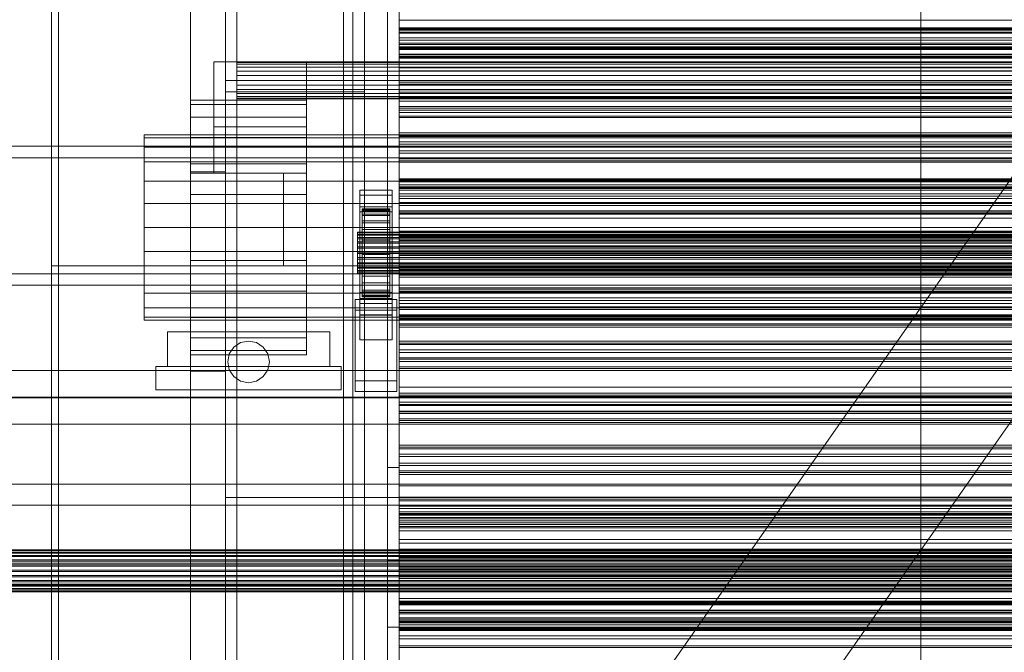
# Model space of a CAD drawing. Header units: millimetres. Extents: x -1970 to 61924, y -58230 to 6847.
# Tile 268 of 656: x -1414 to -989, y -33417 to -33144. Entities that reach past the tile are written whole.
import ezdxf

# ---------------------------------------------------------------- set-up
doc = ezdxf.new("R2010")
doc.units = ezdxf.units.MM
for name, color, linetype, lineweight in [('COTAS_O', 1, 'Continuous', 0), ('frontal_C03', 7, 'Continuous', 0), ('frontal_secador', 7, 'Continuous', 0), ('frontal_tolva', 7, 'Continuous', 0)]:
    doc.layers.add(name, color=color, linetype=linetype, lineweight=lineweight)
doc.dimstyles.new('R19_100', dxfattribs={"dimtxt": 250, "dimasz": 150, "dimexe": 150, "dimexo": 80, "dimgap": 100, "dimtad": 1, "dimtih": 1, "dimtoh": 1, "dimdsep": 46, "dimcen": 0.09, "dimadec": 0, "dimazin": 0, "dimtfac": 1, "dimtdec": 4, "dimtofl": 0, "dimtmove": 0, "dimatfit": 3, "dimfxl": 1, "dimtolj": 1, "dimtzin": 0, "dimarcsym": 0})

# ---------------------------------------------------------------- blocks, each defined once
blk = doc.blocks.new('DIM_R26_45')
at = {"layer": 'COTAS_O'}
for p, q in [((-1725, -31700), (-1025, -31700)), ((-1025, -31700), (-1070, -31850)), ((-1025, -34400), (-1025, -31700)), ((-1025, -31700), (-980, -31850)), ((-1025, -34400), (-1070, -34250)), ((-1025, -34400), (-980, -34250)), ((-1725, -34400), (-1025, -34400))]:
    blk.add_line(p, q, dxfattribs=at)
blk.add_text('2700 O', height=250, rotation=90, dxfattribs=at).set_placement((-1125, -33050))
blk = doc.blocks.new('DIM_R26_46')
at = {"layer": 'COTAS_O'}
for p, q in [((-1725, -33700), (-1575, -33655)), ((1725, -33700), (1575, -33655)), ((-1725, -34400), (-1725, -33700)), ((-1725, -33700), (1725, -33700)), ((-1725, -33700), (-1575, -33745)), ((1725, -33700), (1575, -33745)), ((1725, -34400), (1725, -33700))]:
    blk.add_line(p, q, dxfattribs=at)
blk.add_text('3450 O', height=250, dxfattribs=at).set_placement((0, -33600))
blk = doc.blocks.new('DIM_R26_52')
at = {"layer": 'COTAS_O'}
for p, q in [((-1400, -33000), (-700, -33000)), ((-700, -33000), (-745, -33150)), ((-700, -36000), (-700, -33000)), ((-700, -33000), (-655, -33150)), ((-700, -36000), (-745, -35850)), ((-700, -36000), (-655, -35850)), ((-1400, -36000), (-700, -36000))]:
    blk.add_line(p, q, dxfattribs=at)
blk.add_text('3000 O', height=250, rotation=90, dxfattribs=at).set_placement((-800, -34500))

msp = doc.modelspace()

# ---------------------------------------------------------------- linework, layer by layer
at = {"layer": 'frontal_C03'}
for p, q in [((-1274, -34875.113), (-1274, -32314.944)), ((-1270, -32314.944), (-1270, -34875.113)), ((-1270, -34879.011), (-1270, -32318.841)), ((-1274, -32441.623), (-1274, -35001.792)), ((-1270, -35001.792), (-1270, -32441.623)), ((-1250, -33149.288), (-1250, -33147.754)), ((-1250, -33147.754), (-1250, -33148.635)), ((1250, -33147.754), (-1250, -33147.754)), ((-1250, -33148.635), (-1250, -33151.596)), ((1250, -33148.635), (-1250, -33148.635)), ((-1250, -33152.653), (-1250, -33149.288)), ((1250, -33149.288), (-1250, -33149.288)), ((-1250, -33151.596), (-1250, -33155.505)), ((1250, -33151.596), (-1250, -33151.596)), ((-1250, -33156.563), (-1250, -33152.653)), ((-1250, -33152.653), (1250, -33152.653)), ((-1250, -33155.505), (-1250, -33158.87)), ((1250, -33155.505), (-1250, -33155.505)), ((-1250, -33159.523), (-1250, -33156.563)), ((1250, -33156.563), (-1250, -33156.563)), ((-1250, -33158.87), (-1250, -33160.405)), ((1250, -33158.87), (-1250, -33158.87)), ((-1250, -33160.405), (-1250, -33159.523)), ((1250, -33159.523), (-1250, -33159.523)), ((1250, -33160.405), (-1250, -33160.405)), ((-1250, -33171.746), (-1250, -33170.211)), ((-1250, -33170.211), (-1250, -33171.092)), ((1250, -33170.211), (-1250, -33170.211)), ((-1250, -33171.092), (-1250, -33174.053)), ((1250, -33171.092), (-1250, -33171.092)), ((-1250, -33175.111), (-1250, -33171.746)), ((1250, -33171.746), (-1250, -33171.746)), ((-1250, -33174.053), (-1250, -33177.963)), ((1250, -33174.053), (-1250, -33174.053)), ((-1250, -33179.02), (-1250, -33175.111)), ((-1250, -33175.111), (1250, -33175.111)), ((-1250, -33177.963), (-1250, -33181.328)), ((1250, -33177.963), (-1250, -33177.963)), ((-1250, -33181.981), (-1250, -33179.02)), ((1250, -33179.02), (-1250, -33179.02)), ((-1250, -33181.328), (-1250, -33182.862)), ((1250, -33181.328), (-1250, -33181.328)), ((-1250, -33182.862), (-1250, -33181.981)), ((1250, -33181.981), (-1250, -33181.981)), ((1250, -33182.862), (-1250, -33182.862)), ((-1250, -33194.204), (-1250, -33192.669)), ((-1250, -33192.669), (-1250, -33193.55)), ((1250, -33192.669), (-1250, -33192.669)), ((-1250, -33193.55), (-1250, -33196.511)), ((1250, -33193.55), (-1250, -33193.55)), ((-1250, -33197.568), (-1250, -33194.204)), ((1250, -33194.204), (-1250, -33194.204)), ((-1250, -33196.511), (-1250, -33200.42)), ((1250, -33196.511), (-1250, -33196.511)), ((1530, -33198.434), (-1530, -33198.434)), ((-1250, -33201.478), (-1250, -33197.568)), ((-1250, -33197.568), (1250, -33197.568)), ((-1250, -33200.42), (-1250, -33203.785)), ((1250, -33200.42), (-1250, -33200.42)), ((1530, -33203.434), (-1530, -33203.434)), ((-1250, -33204.439), (-1250, -33201.478)), ((1250, -33201.478), (-1250, -33201.478)), ((-1250, -33203.785), (-1250, -33205.32)), ((1250, -33203.785), (-1250, -33203.785)), ((-1250, -33205.32), (-1250, -33204.439)), ((1250, -33204.439), (-1250, -33204.439)), ((1250, -33205.32), (-1250, -33205.32)), ((-1250, -33213.275), (-1250, -33212.477)), ((-1250, -33212.477), (-1250, -33213.859)), ((-1250, -33212.477), (1250, -33212.477)), ((-1250, -33216.197), (-1250, -33213.275)), ((-1250, -33213.275), (1250, -33213.275)), ((-1250, -33213.859), (-1250, -33217.326)), ((-1250, -33213.859), (1250, -33213.859)), ((-1267, -33219.574), (-1267, -33217.329)), ((-1267, -33217.329), (-1253, -33217.329)), ((-1267, -33264.103), (-1267, -33217.329)), ((-1253, -33217.329), (-1253, -33219.574)), ((-1253, -33217.329), (-1253, -33264.103)), ((-1250, -33216.661), (-1250, -33215.126)), ((-1250, -33215.126), (-1250, -33216.008)), ((1250, -33215.126), (-1250, -33215.126)), ((-1250, -33216.008), (-1250, -33218.969)), ((1250, -33216.008), (-1250, -33216.008)), ((-1250, -33221.046), (-1250, -33216.197)), ((-1250, -33216.197), (1250, -33216.197)), ((-1250, -33220.026), (-1250, -33216.661)), ((1250, -33216.661), (-1250, -33216.661)), ((-1250, -33217.326), (-1250, -33222.642)), ((-1250, -33217.326), (1250, -33217.326)), ((-1253, -33219.574), (-1267, -33219.574)), ((-1267, -33219.574), (-1267, -33266.348)), ((-1253, -33266.348), (-1253, -33219.574)), ((-1250, -33218.969), (-1250, -33222.878)), ((1250, -33218.969), (-1250, -33218.969)), ((-1250, -33223.935), (-1250, -33220.026)), ((-1250, -33220.026), (1250, -33220.026)), ((-1250, -33227.489), (-1250, -33221.046)), ((-1250, -33221.046), (1250, -33221.046)), ((-1250, -33222.642), (-1250, -33229.445)), ((-1250, -33222.642), (1250, -33222.642)), ((-1267, -33226.761), (-1267, -33224.515)), ((-1267, -33224.515), (-1253, -33224.515)), ((-1267, -33271.289), (-1267, -33224.515)), ((-1253, -33226.761), (-1267, -33226.761)), ((-1267, -33226.761), (-1267, -33273.535)), ((-1266, -33235.463), (-1266, -33225.469)), ((-1266, -33225.469), (-1266, -33226.29)), ((-1266, -33225.469), (-1254, -33225.469)), ((-1266, -33225.943), (-1266, -33225.469)), ((-1266, -33235.687), (-1266, -33225.943)), ((-1266, -33225.943), (-1254, -33225.943)), ((-1266, -33227.678), (-1266, -33225.943)), ((-1266, -33235.852), (-1266, -33226.29)), ((-1266, -33226.29), (-1266, -33228.348)), ((-1266, -33226.29), (-1254, -33226.29)), ((-1254, -33226.29), (-1254, -33225.469)), ((-1254, -33225.469), (-1254, -33235.463)), ((-1254, -33225.469), (-1254, -33225.943)), ((-1254, -33225.943), (-1254, -33235.687)), ((-1254, -33225.943), (-1254, -33227.678)), ((-1254, -33228.348), (-1254, -33226.29)), ((-1254, -33226.29), (-1254, -33235.852)), ((-1253, -33224.515), (-1253, -33226.761)), ((-1253, -33224.515), (-1253, -33271.289)), ((-1253, -33273.535), (-1253, -33226.761)), ((-1250, -33222.878), (-1250, -33226.243)), ((1250, -33222.878), (-1250, -33222.878)), ((-1250, -33226.896), (-1250, -33223.935)), ((1250, -33223.935), (-1250, -33223.935)), ((-1250, -33226.243), (-1250, -33227.778)), ((1250, -33226.243), (-1250, -33226.243)), ((-1250, -33227.778), (-1250, -33226.896)), ((1250, -33226.896), (-1250, -33226.896)), ((-1266, -33236.509), (-1266, -33227.678)), ((-1266, -33227.678), (-1254, -33227.678)), ((-1266, -33230.557), (-1266, -33227.678)), ((-1266, -33236.827), (-1266, -33228.348)), ((-1266, -33228.348), (-1266, -33231.505)), ((-1266, -33228.348), (-1254, -33228.348)), ((-1266, -33237.873), (-1266, -33230.557)), ((-1266, -33230.557), (-1254, -33230.557)), ((-1266, -33234.383), (-1266, -33230.557)), ((-1254, -33227.678), (-1254, -33236.509)), ((-1254, -33227.678), (-1254, -33230.557)), ((-1254, -33231.505), (-1254, -33228.348)), ((-1254, -33228.348), (-1254, -33236.827)), ((-1254, -33230.557), (-1254, -33237.873)), ((-1254, -33230.557), (-1254, -33234.383)), ((-1250, -33235.09), (-1250, -33227.489)), ((-1250, -33227.489), (1250, -33227.489)), ((1250, -33227.778), (-1250, -33227.778)), ((-1250, -33229.445), (-1250, -33237.271)), ((-1250, -33229.445), (1250, -33229.445)), ((-1266, -33238.322), (-1266, -33231.505)), ((-1266, -33231.505), (-1266, -33235.544)), ((-1266, -33231.505), (-1254, -33231.505)), ((-1266, -33239.685), (-1266, -33234.383)), ((-1266, -33234.383), (-1254, -33234.383)), ((-1266, -33238.895), (-1266, -33234.383)), ((-1254, -33235.544), (-1254, -33231.505)), ((-1254, -33231.505), (-1254, -33238.322)), ((-1254, -33234.383), (-1254, -33239.685)), ((-1254, -33234.383), (-1254, -33238.895)), ((-1250, -33243.328), (-1250, -33235.09)), ((-1250, -33235.09), (1250, -33235.09)), ((-1268, -33235.687), (-1268, -33235.463)), ((-1268, -33235.463), (-1268, -33235.852)), ((-1268, -33235.463), (1268, -33235.463)), ((-1268, -33236.509), (-1268, -33235.687)), ((-1268, -33235.687), (1268, -33235.687)), ((-1268, -33235.852), (-1268, -33236.827)), ((-1268, -33235.852), (1268, -33235.852)), ((-1268, -33237.873), (-1268, -33236.509)), ((-1268, -33236.509), (1268, -33236.509)), ((-1268, -33236.827), (-1268, -33238.322)), ((-1268, -33236.827), (1268, -33236.827)), ((-1268, -33239.685), (-1268, -33237.873)), ((-1268, -33237.873), (1268, -33237.873)), ((-1268, -33238.322), (-1268, -33240.235)), ((-1268, -33238.322), (1268, -33238.322)), ((-1266, -33235.852), (-1266, -33235.463)), ((-1254, -33235.463), (-1266, -33235.463)), ((-1266, -33235.463), (-1266, -33235.687)), ((-1266, -33240.235), (-1266, -33235.544)), ((-1266, -33235.544), (-1266, -33240.19)), ((-1266, -33235.544), (-1254, -33235.544)), ((-1254, -33235.687), (-1266, -33235.687)), ((-1266, -33235.687), (-1266, -33236.509)), ((-1266, -33236.827), (-1266, -33235.852)), ((-1254, -33235.852), (-1266, -33235.852)), ((-1254, -33236.509), (-1266, -33236.509)), ((-1266, -33236.509), (-1266, -33237.873)), ((-1266, -33238.322), (-1266, -33236.827)), ((-1254, -33236.827), (-1266, -33236.827)), ((-1254, -33237.873), (-1266, -33237.873)), ((-1266, -33237.873), (-1266, -33239.685)), ((-1266, -33240.235), (-1266, -33238.322)), ((-1254, -33238.322), (-1266, -33238.322)), ((-1266, -33241.823), (-1266, -33238.895)), ((-1266, -33238.895), (-1254, -33238.895)), ((-1266, -33243.787), (-1266, -33238.895)), ((-1254, -33235.463), (-1254, -33235.852)), ((-1254, -33235.687), (-1254, -33235.463)), ((-1254, -33240.19), (-1254, -33235.544)), ((-1254, -33235.544), (-1254, -33240.235)), ((-1254, -33236.509), (-1254, -33235.687)), ((-1254, -33235.852), (-1254, -33236.827)), ((-1254, -33237.873), (-1254, -33236.509)), ((-1254, -33236.827), (-1254, -33238.322)), ((-1254, -33239.685), (-1254, -33237.873)), ((-1254, -33238.322), (-1254, -33240.235)), ((-1254, -33238.895), (-1254, -33241.823)), ((-1254, -33238.895), (-1254, -33243.787)), ((-1250, -33237.271), (-1250, -33245.586)), ((1250, -33237.271), (-1250, -33237.271)), ((-1250, -33239.119), (-1250, -33237.584)), ((-1250, -33237.584), (-1250, -33238.465)), ((1250, -33237.584), (-1250, -33237.584)), ((-1250, -33238.465), (-1250, -33241.426)), ((1250, -33238.465), (-1250, -33238.465)), ((-1250, -33242.484), (-1250, -33239.119)), ((1250, -33239.119), (-1250, -33239.119)), ((-1268, -33241.823), (-1268, -33239.685)), ((-1268, -33239.685), (1268, -33239.685)), ((-1268, -33240.235), (-1268, -33242.436)), ((-1268, -33240.235), (1268, -33240.235)), ((-1268, -33244.14), (-1268, -33241.823)), ((-1268, -33241.823), (1268, -33241.823)), ((-1268, -33242.436), (-1268, -33244.775)), ((1268, -33242.436), (-1268, -33242.436)), ((-1254, -33239.685), (-1266, -33239.685)), ((-1266, -33239.685), (-1266, -33241.823)), ((-1266, -33240.19), (-1266, -33242.436)), ((-1254, -33240.19), (-1266, -33240.19)), ((-1266, -33240.19), (-1266, -33245.128)), ((-1266, -33242.436), (-1266, -33240.235)), ((-1254, -33240.235), (-1266, -33240.235)), ((-1254, -33241.823), (-1266, -33241.823)), ((-1266, -33241.823), (-1266, -33244.14)), ((-1266, -33242.436), (-1254, -33242.436)), ((-1266, -33244.775), (-1266, -33242.436)), ((-1266, -33244.14), (-1266, -33243.787)), ((-1266, -33243.787), (-1254, -33243.787)), ((-1266, -33248.724), (-1266, -33243.787)), ((-1254, -33241.823), (-1254, -33239.685)), ((-1254, -33242.436), (-1254, -33240.19)), ((-1254, -33245.128), (-1254, -33240.19)), ((-1254, -33240.235), (-1254, -33242.436)), ((-1254, -33244.14), (-1254, -33241.823)), ((-1254, -33242.436), (-1254, -33244.775)), ((-1254, -33243.787), (-1254, -33244.14)), ((-1254, -33243.787), (-1254, -33248.724)), ((-1250, -33241.426), (-1250, -33245.336)), ((1250, -33241.426), (-1250, -33241.426)), ((-1250, -33246.393), (-1250, -33242.484)), ((-1250, -33242.484), (1250, -33242.484)), ((-1250, -33251.644), (-1250, -33243.328)), ((-1250, -33243.328), (1250, -33243.328)), ((-1268, -33246.478), (-1268, -33244.14)), ((-1268, -33244.14), (1268, -33244.14)), ((-1268, -33244.775), (-1268, -33247.092)), ((-1268, -33244.775), (1268, -33244.775)), ((-1268, -33248.679), (-1268, -33246.478)), ((-1268, -33246.478), (1268, -33246.478)), ((-1268, -33247.092), (-1268, -33249.23)), ((-1268, -33247.092), (1268, -33247.092)), ((-1254, -33244.14), (-1266, -33244.14)), ((-1266, -33244.14), (-1266, -33246.478)), ((-1266, -33247.092), (-1266, -33244.775)), ((-1266, -33244.775), (-1266, -33245.128)), ((-1254, -33244.775), (-1266, -33244.775)), ((-1266, -33245.128), (-1266, -33250.019)), ((-1266, -33245.128), (-1254, -33245.128)), ((-1266, -33246.478), (-1266, -33248.724)), ((-1254, -33246.478), (-1266, -33246.478)), ((-1266, -33246.478), (-1266, -33248.679)), ((-1266, -33249.23), (-1266, -33247.092)), ((-1266, -33247.092), (-1266, -33250.019)), ((-1254, -33247.092), (-1266, -33247.092)), ((-1254, -33246.478), (-1254, -33244.14)), ((-1254, -33245.128), (-1254, -33244.775)), ((-1254, -33244.775), (-1254, -33247.092)), ((-1254, -33250.019), (-1254, -33245.128)), ((-1254, -33248.724), (-1254, -33246.478)), ((-1254, -33248.679), (-1254, -33246.478)), ((-1254, -33250.019), (-1254, -33247.092)), ((-1254, -33247.092), (-1254, -33249.23)), ((-1250, -33245.336), (-1250, -33248.7)), ((1250, -33245.336), (-1250, -33245.336)), ((-1250, -33245.586), (-1250, -33253.825)), ((-1250, -33245.586), (1250, -33245.586)), ((-1250, -33249.354), (-1250, -33246.393)), ((1250, -33246.393), (-1250, -33246.393)), ((-1268, -33250.593), (-1268, -33248.679)), ((-1268, -33248.679), (1268, -33248.679)), ((-1268, -33249.23), (-1268, -33251.042)), ((-1268, -33249.23), (1268, -33249.23)), ((-1268, -33252.088), (-1268, -33250.593)), ((-1268, -33250.593), (1268, -33250.593)), ((-1268, -33251.042), (-1268, -33252.405)), ((-1268, -33251.042), (1268, -33251.042)), ((-1268, -33253.063), (-1268, -33252.088)), ((-1268, -33252.088), (1268, -33252.088)), ((-1268, -33252.405), (-1268, -33253.227)), ((-1268, -33252.405), (1268, -33252.405)), ((-1266, -33248.679), (-1266, -33253.371)), ((-1254, -33248.679), (-1266, -33248.679)), ((-1266, -33248.679), (-1266, -33250.593)), ((-1266, -33248.724), (-1254, -33248.724)), ((-1266, -33253.371), (-1266, -33248.724)), ((-1266, -33251.042), (-1266, -33249.23)), ((-1266, -33249.23), (-1266, -33254.532)), ((-1254, -33249.23), (-1266, -33249.23)), ((-1266, -33250.019), (-1266, -33254.532)), ((-1266, -33250.019), (-1254, -33250.019)), ((-1266, -33250.593), (-1266, -33257.41)), ((-1254, -33250.593), (-1266, -33250.593)), ((-1266, -33250.593), (-1266, -33252.088)), ((-1266, -33252.405), (-1266, -33251.042)), ((-1266, -33251.042), (-1266, -33258.358)), ((-1254, -33251.042), (-1266, -33251.042)), ((-1266, -33252.088), (-1266, -33260.566)), ((-1254, -33252.088), (-1266, -33252.088)), ((-1266, -33252.088), (-1266, -33253.063)), ((-1266, -33253.227), (-1266, -33252.405)), ((-1266, -33252.405), (-1266, -33261.237)), ((-1254, -33252.405), (-1266, -33252.405)), ((-1254, -33253.371), (-1254, -33248.679)), ((-1254, -33250.593), (-1254, -33248.679)), ((-1254, -33248.724), (-1254, -33253.371)), ((-1254, -33254.532), (-1254, -33249.23)), ((-1254, -33249.23), (-1254, -33251.042)), ((-1254, -33254.532), (-1254, -33250.019)), ((-1254, -33257.41), (-1254, -33250.593)), ((-1254, -33252.088), (-1254, -33250.593)), ((-1254, -33258.358), (-1254, -33251.042)), ((-1254, -33251.042), (-1254, -33252.405)), ((-1254, -33260.566), (-1254, -33252.088)), ((-1254, -33253.063), (-1254, -33252.088)), ((-1254, -33261.237), (-1254, -33252.405)), ((-1254, -33252.405), (-1254, -33253.227)), ((-1250, -33248.7), (-1250, -33250.235)), ((1250, -33248.7), (-1250, -33248.7)), ((-1250, -33250.235), (-1250, -33249.354)), ((1250, -33249.354), (-1250, -33249.354)), ((1250, -33250.235), (-1250, -33250.235)), ((-1250, -33259.47), (-1250, -33251.644)), ((-1250, -33251.644), (1250, -33251.644)), ((1530, -33253.434), (-1530, -33253.434)), ((-1268, -33253.452), (-1268, -33253.063)), ((-1268, -33253.063), (1268, -33253.063)), ((-1268, -33253.227), (-1268, -33253.452)), ((-1268, -33253.227), (1268, -33253.227)), ((-1268, -33253.452), (1268, -33253.452)), ((-1266, -33253.063), (-1266, -33262.625)), ((-1254, -33253.063), (-1266, -33253.063)), ((-1266, -33253.063), (-1266, -33253.452)), ((-1266, -33253.452), (-1266, -33253.227)), ((-1266, -33253.227), (-1266, -33262.972)), ((-1254, -33253.227), (-1266, -33253.227)), ((-1266, -33253.371), (-1254, -33253.371)), ((-1266, -33257.41), (-1266, -33253.371)), ((-1266, -33253.452), (-1266, -33263.445)), ((-1254, -33253.452), (-1266, -33253.452)), ((-1266, -33254.532), (-1266, -33258.358)), ((-1266, -33254.532), (-1254, -33254.532)), ((-1254, -33262.625), (-1254, -33253.063)), ((-1254, -33253.452), (-1254, -33253.063)), ((-1254, -33262.972), (-1254, -33253.227)), ((-1254, -33253.227), (-1254, -33253.452)), ((-1254, -33253.371), (-1254, -33257.41)), ((-1254, -33263.445), (-1254, -33253.452)), ((-1254, -33258.358), (-1254, -33254.532)), ((-1250, -33253.825), (-1250, -33261.425)), ((-1250, -33253.825), (1250, -33253.825)), ((1530, -33258.434), (-1530, -33258.434)), ((-1266, -33257.41), (-1254, -33257.41)), ((-1266, -33260.566), (-1266, -33257.41)), ((-1266, -33258.358), (-1266, -33261.237)), ((-1266, -33258.358), (-1254, -33258.358)), ((-1266, -33260.566), (-1254, -33260.566)), ((-1266, -33262.625), (-1266, -33260.566)), ((-1254, -33257.41), (-1254, -33260.566)), ((-1254, -33261.237), (-1254, -33258.358)), ((-1254, -33260.566), (-1254, -33262.625)), ((-1250, -33266.272), (-1250, -33259.47)), ((-1250, -33259.47), (1250, -33259.47)), ((-1250, -33261.576), (-1250, -33260.042)), ((-1250, -33260.042), (-1250, -33260.923)), ((1250, -33260.042), (-1250, -33260.042)), ((-1269, -33269.116), (-1269, -33264.624)), ((-1269, -33264.624), (-1251, -33264.624)), ((-1269, -33299.704), (-1269, -33264.624)), ((-1267, -33272.26), (-1267, -33261.48)), ((-1267, -33261.48), (-1253, -33261.48)), ((-1267, -33271.225), (-1267, -33261.48)), ((-1253, -33264.103), (-1267, -33264.103)), ((-1267, -33264.103), (-1267, -33266.348)), ((-1266, -33261.237), (-1266, -33262.972)), ((-1266, -33261.237), (-1254, -33261.237)), ((-1266, -33262.625), (-1254, -33262.625)), ((-1266, -33263.445), (-1266, -33262.625)), ((-1266, -33262.972), (-1266, -33263.445)), ((-1266, -33262.972), (-1254, -33262.972)), ((-1266, -33263.445), (-1254, -33263.445)), ((-1254, -33262.972), (-1254, -33261.237)), ((-1254, -33262.625), (-1254, -33263.445)), ((-1254, -33263.445), (-1254, -33262.972)), ((-1253, -33261.48), (-1253, -33272.26)), ((-1253, -33261.48), (-1253, -33271.225)), ((-1253, -33266.348), (-1253, -33264.103)), ((-1251, -33264.624), (-1251, -33269.116)), ((-1251, -33264.624), (-1251, -33299.704)), ((-1250, -33260.923), (-1250, -33263.884)), ((1250, -33260.923), (-1250, -33260.923)), ((-1250, -33261.425), (-1250, -33267.869)), ((-1250, -33261.425), (1250, -33261.425)), ((-1250, -33264.941), (-1250, -33261.576)), ((1250, -33261.576), (-1250, -33261.576)), ((-1250, -33263.884), (-1250, -33267.793)), ((1250, -33263.884), (-1250, -33263.884)), ((-1250, -33268.851), (-1250, -33264.941)), ((-1250, -33264.941), (1250, -33264.941)), ((-1251, -33269.116), (-1269, -33269.116)), ((-1269, -33304.196), (-1269, -33269.116)), ((-1267, -33266.348), (-1253, -33266.348)), ((-1251, -33304.196), (-1251, -33269.116)), ((-1250, -33271.588), (-1250, -33266.272)), ((-1250, -33266.272), (1250, -33266.272)), ((-1250, -33267.793), (-1250, -33271.158)), ((1250, -33267.793), (-1250, -33267.793)), ((-1250, -33267.869), (-1250, -33272.717)), ((-1250, -33267.869), (1250, -33267.869)), ((-1250, -33271.812), (-1250, -33268.851)), ((1250, -33268.851), (-1250, -33268.851)), ((-1253, -33271.225), (-1267, -33271.225)), ((-1267, -33271.225), (-1267, -33282.004)), ((-1253, -33271.289), (-1267, -33271.289)), ((-1267, -33271.289), (-1267, -33273.535)), ((-1253, -33272.26), (-1267, -33272.26)), ((-1267, -33272.26), (-1267, -33282.004)), ((-1267, -33273.535), (-1253, -33273.535)), ((-1253, -33282.004), (-1253, -33271.225)), ((-1253, -33273.535), (-1253, -33271.289)), ((-1253, -33282.004), (-1253, -33272.26)), ((-1250, -33271.158), (-1250, -33272.693)), ((1250, -33271.158), (-1250, -33271.158)), ((-1250, -33275.055), (-1250, -33271.588)), ((-1250, -33271.588), (1250, -33271.588)), ((-1250, -33272.693), (-1250, -33271.812)), ((1250, -33271.812), (-1250, -33271.812)), ((1250, -33272.693), (-1250, -33272.693)), ((-1250, -33272.717), (-1250, -33275.64)), ((-1250, -33272.717), (1250, -33272.717)), ((-1250, -33276.437), (-1250, -33275.055)), ((-1250, -33275.055), (1250, -33275.055)), ((-1250, -33275.64), (-1250, -33276.437)), ((-1250, -33275.64), (1250, -33275.64)), ((-1250, -33276.437), (1250, -33276.437)), ((-1267, -33282.004), (-1253, -33282.004)), ((-1250, -33284.034), (-1250, -33282.499)), ((-1250, -33282.499), (-1250, -33283.381)), ((1250, -33282.499), (-1250, -33282.499)), ((-1250, -33283.381), (-1250, -33286.342)), ((1250, -33283.381), (-1250, -33283.381)), ((-1250, -33287.399), (-1250, -33284.034)), ((1250, -33284.034), (-1250, -33284.034)), ((-1250, -33286.342), (-1250, -33290.251)), ((1250, -33286.342), (-1250, -33286.342)), ((-1250, -33291.308), (-1250, -33287.399)), ((-1250, -33287.399), (1250, -33287.399)), ((-1250, -33290.251), (-1250, -33293.616)), ((1250, -33290.251), (-1250, -33290.251)), ((-1250, -33294.269), (-1250, -33291.308)), ((1250, -33291.308), (-1250, -33291.308)), ((-1250, -33293.616), (-1250, -33295.151)), ((1250, -33293.616), (-1250, -33293.616)), ((-1250, -33295.151), (-1250, -33294.269)), ((1250, -33294.269), (-1250, -33294.269)), ((-1500, -33295.272), (1500, -33295.272)), ((1250, -33295.151), (-1250, -33295.151)), ((-1251, -33299.704), (-1269, -33299.704)), ((-1269, -33299.704), (-1269, -33304.196)), ((-1251, -33304.196), (-1251, -33299.704)), ((1500, -33306.68), (-1500, -33306.68)), ((1500, -33306.965), (-1500, -33306.965)), ((-1269, -33304.196), (-1251, -33304.196)), ((-1250, -33306.492), (-1250, -33304.957)), ((-1250, -33304.957), (-1250, -33305.838)), ((1250, -33304.957), (-1250, -33304.957)), ((-1250, -33305.838), (-1250, -33308.799)), ((1250, -33305.838), (-1250, -33305.838)), ((-1250, -33309.856), (-1250, -33306.492)), ((1250, -33306.492), (-1250, -33306.492)), ((-1250, -33308.799), (-1250, -33312.709)), ((1250, -33308.799), (-1250, -33308.799)), ((-1250, -33313.766), (-1250, -33309.856)), ((-1250, -33309.856), (1250, -33309.856)), ((-1250, -33312.709), (-1250, -33316.073)), ((1250, -33312.709), (-1250, -33312.709)), ((-1250, -33316.727), (-1250, -33313.766)), ((1250, -33313.766), (-1250, -33313.766)), ((-1250, -33316.073), (-1250, -33317.608)), ((1250, -33316.073), (-1250, -33316.073)), ((-1500, -33318.373), (1500, -33318.373)), ((-1250, -33317.608), (-1250, -33316.727)), ((1250, -33316.727), (-1250, -33316.727)), ((1250, -33317.608), (-1250, -33317.608)), ((-1250, -33328.949), (-1250, -33327.415)), ((-1250, -33327.415), (-1250, -33328.296)), ((1250, -33327.415), (-1250, -33327.415)), ((-1250, -33328.296), (-1250, -33331.257)), ((1250, -33328.296), (-1250, -33328.296)), ((-1250, -33332.314), (-1250, -33328.949)), ((1250, -33328.949), (-1250, -33328.949)), ((-1250, -33331.257), (-1250, -33335.166)), ((1250, -33331.257), (-1250, -33331.257)), ((-1250, -33336.224), (-1250, -33332.314)), ((-1250, -33332.314), (1250, -33332.314)), ((-1250, -33335.166), (-1250, -33338.531)), ((1250, -33335.166), (-1250, -33335.166)), ((-1250, -33339.184), (-1250, -33336.224)), ((1250, -33336.224), (-1250, -33336.224)), ((-1250, -33338.531), (-1250, -33340.066)), ((1250, -33338.531), (-1250, -33338.531)), ((-1250, -33340.066), (-1250, -33339.184)), ((1250, -33339.184), (-1250, -33339.184)), ((1250, -33340.066), (-1250, -33340.066)), ((-1500, -33344.278), (1500, -33344.278)), ((-1250, -33351.407), (-1250, -33349.872)), ((-1250, -33349.872), (-1250, -33350.754)), ((1250, -33349.872), (-1250, -33349.872)), ((1500, -33353.261), (-1500, -33353.261)), ((-1250, -33350.754), (-1250, -33353.714)), ((1250, -33350.754), (-1250, -33350.754)), ((-1250, -33354.772), (-1250, -33351.407)), ((1250, -33351.407), (-1250, -33351.407)), ((-1250, -33353.714), (-1250, -33357.624)), ((1250, -33353.714), (-1250, -33353.714)), ((-1250, -33358.681), (-1250, -33354.772)), ((-1250, -33354.772), (1250, -33354.772)), ((-1250, -33356.894), (-1250, -33356.261)), ((-1250, -33356.261), (-1250, -33357.358)), ((-1250, -33356.261), (1250, -33356.261)), ((-1250, -33359.214), (-1250, -33356.894)), ((-1250, -33356.894), (1250, -33356.894)), ((-1250, -33357.358), (-1250, -33360.11)), ((-1250, -33357.358), (1250, -33357.358)), ((-1250, -33357.624), (-1250, -33360.989)), ((1250, -33357.624), (-1250, -33357.624)), ((-1250, -33361.642), (-1250, -33358.681)), ((1250, -33358.681), (-1250, -33358.681)), ((-1250, -33363.062), (-1250, -33359.214)), ((-1250, -33359.214), (1250, -33359.214)), ((-1250, -33360.11), (-1250, -33364.33)), ((-1250, -33360.11), (1250, -33360.11)), ((-1250, -33360.989), (-1250, -33362.523)), ((1250, -33360.989), (-1250, -33360.989)), ((-1250, -33362.523), (-1250, -33361.642)), ((1250, -33361.642), (-1250, -33361.642)), ((1250, -33362.523), (-1250, -33362.523)), ((-1250, -33368.177), (-1250, -33363.062)), ((-1250, -33363.062), (1250, -33363.062)), ((-1250, -33364.33), (-1250, -33369.729)), ((-1250, -33364.33), (1250, -33364.33)), ((-1250, -33374.21), (-1250, -33368.177)), ((-1250, -33368.177), (1250, -33368.177)), ((-1250, -33369.729), (-1250, -33375.941)), ((-1250, -33369.729), (1250, -33369.729)), ((-1500, -33372.651), (1500, -33372.651)), ((-1500, -33372.875), (1500, -33372.875)), ((-1500, -33373.04), (1500, -33373.04)), ((-1500, -33373.697), (1500, -33373.697)), ((-1500, -33374.015), (1500, -33374.015)), ((-1500, -33375.061), (1500, -33375.061)), ((-1500, -33375.51), (1500, -33375.51)), ((-1250, -33373.865), (-1250, -33372.33)), ((-1250, -33372.33), (-1250, -33373.211)), ((1250, -33372.33), (-1250, -33372.33)), ((-1250, -33373.211), (-1250, -33376.172)), ((1250, -33373.211), (-1250, -33373.211)), ((-1250, -33377.229), (-1250, -33373.865)), ((1250, -33373.865), (-1250, -33373.865)), ((-1250, -33380.749), (-1250, -33374.21)), ((-1250, -33374.21), (1250, -33374.21)), ((-1500, -33376.873), (1500, -33376.873)), ((-1500, -33377.423), (1500, -33377.423)), ((1500, -33378.384), (-1500, -33378.384)), ((-1500, -33379.011), (1500, -33379.011)), ((1500, -33379.624), (-1500, -33379.624)), ((-1250, -33375.941), (-1250, -33382.542)), ((1250, -33375.941), (-1250, -33375.941)), ((-1250, -33376.172), (-1250, -33380.081)), ((1250, -33376.172), (-1250, -33376.172)), ((-1250, -33381.139), (-1250, -33377.229)), ((-1250, -33377.229), (1250, -33377.229)), ((-1500, -33381.328), (1500, -33381.328)), ((-1500, -33381.963), (1500, -33381.963)), ((-1500, -33383.667), (1500, -33383.667)), ((-1250, -33380.081), (-1250, -33383.446)), ((1250, -33380.081), (-1250, -33380.081)), ((-1250, -33387.35), (-1250, -33380.749)), ((-1250, -33380.749), (1250, -33380.749)), ((-1250, -33384.1), (-1250, -33381.139)), ((1250, -33381.139), (-1250, -33381.139)), ((-1250, -33382.542), (-1250, -33389.081)), ((-1250, -33382.542), (1250, -33382.542)), ((-1250, -33383.446), (-1250, -33384.981)), ((1250, -33383.446), (-1250, -33383.446)), ((-1250, -33384.981), (-1250, -33384.1)), ((1250, -33384.1), (-1250, -33384.1)), ((-1500, -33384.28), (1500, -33384.28)), ((-1500, -33385.868), (1500, -33385.868)), ((-1500, -33386.418), (1500, -33386.418)), ((-1500, -33387.367), (1500, -33387.367)), ((-1500, -33387.781), (1500, -33387.781)), ((-1500, -33388.23), (1500, -33388.23)), ((1250, -33384.981), (-1250, -33384.981)), ((-1250, -33393.561), (-1250, -33387.35)), ((-1250, -33387.35), (1250, -33387.35)), ((-1500, -33389.276), (1500, -33389.276)), ((-1500, -33389.594), (1500, -33389.594)), ((-1500, -33390.251), (1500, -33390.251)), ((-1500, -33390.416), (1500, -33390.416)), ((-1500, -33390.64), (1500, -33390.64)), ((-1250, -33389.081), (-1250, -33395.114)), ((-1250, -33389.081), (1250, -33389.081)), ((-1250, -33398.961), (-1250, -33393.561)), ((-1250, -33393.561), (1250, -33393.561)), ((-1250, -33396.322), (-1250, -33394.787)), ((-1250, -33394.787), (-1250, -33395.669)), ((1250, -33394.787), (-1250, -33394.787)), ((-1250, -33395.114), (-1250, -33400.228)), ((-1250, -33395.114), (1250, -33395.114)), ((-1250, -33395.669), (-1250, -33398.63)), ((1250, -33395.669), (-1250, -33395.669)), ((-1250, -33399.687), (-1250, -33396.322)), ((1250, -33396.322), (-1250, -33396.322)), ((-1250, -33398.63), (-1250, -33402.539)), ((1250, -33398.63), (-1250, -33398.63)), ((-1250, -33403.181), (-1250, -33398.961)), ((-1250, -33398.961), (1250, -33398.961)), ((-1250, -33403.596), (-1250, -33399.687)), ((-1250, -33399.687), (1250, -33399.687)), ((-1250, -33400.228), (-1250, -33404.077)), ((-1250, -33400.228), (1250, -33400.228)), ((-1250, -33402.539), (-1250, -33405.904)), ((1250, -33402.539), (-1250, -33402.539)), ((-1250, -33405.933), (-1250, -33403.181)), ((-1250, -33403.181), (1250, -33403.181)), ((-1250, -33406.557), (-1250, -33403.596)), ((1250, -33403.596), (-1250, -33403.596)), ((-1250, -33404.077), (-1250, -33406.397)), ((-1250, -33404.077), (1250, -33404.077)), ((-1250, -33405.904), (-1250, -33407.439)), ((1250, -33405.904), (-1250, -33405.904)), ((-1250, -33407.03), (-1250, -33405.933)), ((-1250, -33405.933), (1250, -33405.933)), ((-1250, -33406.397), (-1250, -33407.03)), ((-1250, -33406.397), (1250, -33406.397)), ((-1250, -33407.439), (-1250, -33406.557)), ((1250, -33406.557), (-1250, -33406.557)), ((-1250, -33407.03), (1250, -33407.03)), ((1250, -33407.439), (-1250, -33407.439))]:
    msp.add_line(p, q, dxfattribs=at)
at = {"layer": 'frontal_secador'}
for p, q in [((-1400, -33250), (-1400, -33000)), ((-1400, -36000), (-1400, -33000)), ((-1340, -36000), (-1340, -33000)), ((-1250, -33250), (-1250, -33000)), ((-1400, -36000), (-1400, -33075)), ((-1400, -35590), (-1400, -33075)), ((-1400, -35940), (-1400, -33075)), ((-1400, -34650), (-1400, -33075)), ((-1397, -35940), (-1397, -33075)), ((-1325, -36000), (-1325, -33075)), ((-1325, -35590), (-1325, -33075)), ((-1325, -35980), (-1325, -33075)), ((-1325, -33350), (-1325, -33075)), ((-1320, -35980), (-1320, -33075)), ((-1320, -33350), (-1320, -33075)), ((-1270, -35980), (-1270, -33075)), ((-1265, -35980), (-1265, -33075)), ((-1255, -33350), (-1255, -33075)), ((-1250, -33350), (-1250, -33075)), ((-1325, -33170), (-1325, -33080)), ((-1320, -33170), (-1320, -33080)), ((-1270, -33170), (-1270, -33080)), ((-1265, -33170), (-1265, -33080)), ((-1255, -33337), (-1255, -33097)), ((-1255, -33097), (-1255, -33166)), ((-1250, -33097), (-1250, -33337)), ((-1250, -33166), (-1250, -33097)), ((-1250, -33143.65), (-1250, -33147.382)), ((-1250, -33144), (-1250, -33156)), ((1250, -33144), (-1250, -33144)), ((-1250, -33148), (-1250, -33144)), ((-1250, -33147.382), (-1250, -33149.689)), ((1250, -33147.382), (-1250, -33147.382)), ((-1250, -33160), (-1250, -33148)), ((-1250, -33148), (1250, -33148)), ((1250, -33149.689), (-1250, -33149.689)), ((-1250, -33156.709), (-1250, -33154)), ((1250, -33154), (-1250, -33154)), ((-1250, -33154.545), (-1250, -33154)), ((-1250, -33156.144), (-1250, -33154.545)), ((1250, -33154.545), (-1250, -33154.545)), ((-1250, -33156), (-1250, -33396)), ((1250, -33156), (-1250, -33156)), ((-1250, -33162), (-1250, -33156)), ((-1250, -33156), (-1250, -33160)), ((-1250, -33158.686), (-1250, -33156.144)), ((1250, -33156.144), (-1250, -33156.144)), ((-1250, -33164.651), (-1250, -33156.709)), ((1250, -33156.709), (-1250, -33156.709)), ((-1250, -33162), (-1250, -33158.686)), ((1250, -33158.686), (-1250, -33158.686)), ((-1330, -33162), (-1290, -33162)), ((-1330, -33190), (-1330, -33162)), ((-1320, -33162.273), (-1320, -33162)), ((1320, -33162), (-1320, -33162)), ((-1320, -33163.072), (-1320, -33162.273)), ((1320, -33162.273), (-1320, -33162.273)), ((-1320, -33164.343), (-1320, -33163.072)), ((1320, -33163.072), (-1320, -33163.072)), ((-1290, -33190), (-1290, -33162)), ((1250, -33160), (-1250, -33160)), ((-1250, -33165.859), (-1250, -33162)), ((1250, -33162), (-1250, -33162)), ((-1250, -33162), (-1250, -33402)), ((-1250, -33166), (-1250, -33162)), ((-1320, -33166), (-1320, -33164.343)), ((1320, -33164.343), (-1320, -33164.343)), ((-1320, -33167.929), (-1320, -33166)), ((1320, -33166), (-1320, -33166)), ((-1255, -33166), (-1255, -33406)), ((-1250, -33166), (-1255, -33166)), ((-1250, -33177.285), (-1250, -33164.651)), ((1250, -33164.651), (-1250, -33164.651)), ((-1250, -33170), (-1250, -33165.859)), ((1250, -33165.859), (-1250, -33165.859)), ((-1250, -33406), (-1250, -33166)), ((-1250, -33166), (1250, -33166)), ((-1325, -33170), (-1265, -33170)), ((-1325, -33175), (-1325, -33170)), ((-1325, -33170), (-1320, -33170)), ((-1320, -33170), (-1320, -33167.929)), ((1320, -33167.929), (-1320, -33167.929)), ((-1320, -33170), (-1320, -33172.071)), ((-1320, -33170), (1320, -33170)), ((-1270, -33170), (-1265, -33170)), ((-1265, -33175), (-1265, -33170)), ((-1250, -33170), (-1250, -33174.141)), ((-1250, -33170), (1250, -33170)), ((-1325, -33175), (-1265, -33175)), ((-1320, -33172.071), (-1320, -33174)), ((1320, -33172.071), (-1320, -33172.071)), ((-1320, -33174), (-1320, -33175.657)), ((1320, -33174), (-1320, -33174)), ((-1320, -33175.657), (-1320, -33176.928)), ((1320, -33175.657), (-1320, -33175.657)), ((-1250, -33174.141), (-1250, -33178)), ((1250, -33174.141), (-1250, -33174.141)), ((-1340, -33180.374), (-1340, -33178.5)), ((-1290, -33178.5), (-1340, -33178.5)), ((-1320, -33176.928), (-1320, -33177.727)), ((1320, -33176.928), (-1320, -33176.928)), ((-1320, -33177.727), (-1320, -33178)), ((1320, -33177.727), (-1320, -33177.727)), ((1320, -33178), (-1320, -33178)), ((-1290, -33180.374), (-1290, -33178.5)), ((-1250, -33193.75), (-1250, -33177.285)), ((1250, -33177.285), (-1250, -33177.285)), ((-1250, -33178), (-1250, -33181.314)), ((1250, -33178), (-1250, -33178)), ((-1340, -33185.869), (-1340, -33180.374)), ((-1290, -33180.374), (-1340, -33180.374)), ((-1290, -33185.869), (-1290, -33180.374)), ((-1250, -33181.314), (-1250, -33183.856)), ((1250, -33181.314), (-1250, -33181.314)), ((-1250, -33183.856), (-1250, -33185.455)), ((1250, -33183.856), (-1250, -33183.856)), ((-1340, -33194.609), (-1340, -33185.869)), ((-1290, -33185.869), (-1340, -33185.869)), ((-1290, -33194.609), (-1290, -33185.869)), ((-1250, -33185.455), (-1250, -33186)), ((1250, -33185.455), (-1250, -33185.455)), ((1250, -33186), (-1250, -33186)), ((-1330, -33190), (-1290, -33190)), ((-1330, -33210), (-1330, -33190)), ((-1290, -33210), (-1290, -33190)), ((-1360, -33194.863), (-1360, -33193.5)), ((1360, -33193.5), (-1360, -33193.5)), ((-1360, -33198.859), (-1360, -33194.863)), ((1360, -33194.863), (-1360, -33194.863)), ((-1340, -33206), (-1340, -33194.609)), ((-1290, -33194.609), (-1340, -33194.609)), ((-1290, -33206), (-1290, -33194.609)), ((-1250, -33212.924), (-1250, -33193.75)), ((1250, -33193.75), (-1250, -33193.75)), ((-1360, -33205.216), (-1360, -33198.859)), ((1360, -33198.859), (-1360, -33198.859)), ((-1360, -33213.5), (-1360, -33205.216)), ((1360, -33205.216), (-1360, -33205.216)), ((-1340, -33219.265), (-1340, -33206)), ((-1290, -33206), (-1340, -33206)), ((-1340, -33209.5), (-1325, -33209.5)), ((-1340, -33295.5), (-1340, -33209.5)), ((-1325, -33295.5), (-1325, -33209.5)), ((-1290, -33219.265), (-1290, -33206)), ((-1360, -33223.147), (-1360, -33213.5)), ((1360, -33213.5), (-1360, -33213.5)), ((-1340, -33210), (-1300, -33210)), ((-1340, -33250), (-1340, -33210)), ((-1330, -33210), (-1290, -33210)), ((-1300, -33250), (-1300, -33210)), ((-1250, -33233.5), (-1250, -33212.924)), ((1250, -33212.924), (-1250, -33212.924)), ((-1340, -33233.5), (-1340, -33219.265)), ((-1290, -33219.265), (-1340, -33219.265)), ((-1290, -33233.5), (-1290, -33219.265)), ((-1360, -33233.5), (-1360, -33223.147)), ((1360, -33223.147), (-1360, -33223.147)), ((-1360, -33233.5), (-1360, -33243.853)), ((-1360, -33233.5), (1360, -33233.5)), ((-1340, -33233.5), (-1340, -33247.735)), ((-1340, -33233.5), (-1290, -33233.5)), ((-1290, -33247.735), (-1290, -33233.5)), ((-1250, -33233.5), (-1250, -33254.076)), ((-1250, -33233.5), (1250, -33233.5)), ((-1360, -33243.853), (-1360, -33253.5)), ((1360, -33243.853), (-1360, -33243.853)), ((-1340, -33247.735), (-1340, -33261)), ((-1290, -33247.735), (-1340, -33247.735)), ((-1290, -33247.735), (-1290, -33261)), ((-1400, -33250), (1400, -33250)), ((-1400, -36000), (-1400, -33250)), ((-1400, -33250), (-1250, -33250)), ((-1340, -33250), (-1300, -33250)), ((-1250, -33250), (1250, -33250)), ((-1250, -33255), (-1250, -33250)), ((-1360, -33253.5), (-1360, -33261.784)), ((1360, -33253.5), (-1360, -33253.5)), ((-1250, -33254.076), (-1250, -33273.25)), ((1250, -33254.076), (-1250, -33254.076)), ((-1250, -33255), (1250, -33255)), ((-1250, -33345), (-1250, -33255)), ((-1360, -33261.784), (-1360, -33268.141)), ((1360, -33261.784), (-1360, -33261.784)), ((-1340, -33261), (-1340, -33272.391)), ((-1290, -33261), (-1340, -33261)), ((-1290, -33261), (-1290, -33272.391)), ((-1360, -33268.141), (-1360, -33272.137)), ((1360, -33268.141), (-1360, -33268.141)), ((-1360, -33272.137), (-1360, -33273.5)), ((1360, -33272.137), (-1360, -33272.137)), ((1360, -33273.5), (-1360, -33273.5)), ((-1340, -33272.391), (-1340, -33281.131)), ((-1290, -33272.391), (-1340, -33272.391)), ((-1290, -33272.391), (-1290, -33281.131)), ((-1250, -33273.25), (-1250, -33289.715)), ((1250, -33273.25), (-1250, -33273.25)), ((-1350, -33278.5), (-1280, -33278.5)), ((-1350, -33293.5), (-1350, -33278.5)), ((-1340, -33281.131), (-1340, -33286.626)), ((-1290, -33281.131), (-1340, -33281.131)), ((-1290, -33281.131), (-1290, -33286.626)), ((-1280, -33293.5), (-1280, -33278.5)), ((-1323.315, -33288.056), (-1321.364, -33285.136)), ((-1321.364, -33285.136), (-1318.444, -33283.185)), ((-1318.444, -33283.185), (-1315, -33282.5)), ((-1315, -33282.5), (-1311.556, -33283.185)), ((-1311.556, -33283.185), (-1308.636, -33285.136)), ((-1308.636, -33285.136), (-1306.685, -33288.056)), ((-1340, -33286.626), (-1340, -33288.5)), ((-1290, -33286.626), (-1340, -33286.626)), ((-1290, -33288.5), (-1340, -33288.5)), ((-1324, -33291.5), (-1323.315, -33288.056)), ((-1306.685, -33288.056), (-1306, -33291.5)), ((-1290, -33286.626), (-1290, -33288.5)), ((-1250, -33289.715), (-1250, -33302.349)), ((1250, -33289.715), (-1250, -33289.715)), ((-1355, -33293.5), (-1275, -33293.5)), ((-1355, -33303.5), (-1355, -33293.5)), ((-1350, -33293.5), (-1280, -33293.5)), ((-1323.315, -33294.944), (-1324, -33291.5)), ((-1306, -33291.5), (-1306.685, -33294.944)), ((-1275, -33303.5), (-1275, -33293.5)), ((-1340, -33295.5), (-1325, -33295.5)), ((-1321.364, -33297.864), (-1323.315, -33294.944)), ((-1318.444, -33299.815), (-1321.364, -33297.864)), ((-1308.636, -33297.864), (-1311.556, -33299.815)), ((-1306.685, -33294.944), (-1308.636, -33297.864)), ((-1315, -33300.5), (-1318.444, -33299.815)), ((-1311.556, -33299.815), (-1315, -33300.5)), ((-1250, -33302.349), (-1250, -33310.291)), ((1250, -33302.349), (-1250, -33302.349)), ((-1355, -33303.5), (-1275, -33303.5)), ((-1250, -33310.291), (-1250, -33313)), ((1250, -33310.291), (-1250, -33310.291)), ((1250, -33313), (-1250, -33313)), ((-1255, -33406), (-1255, -33337)), ((-1255, -33337), (-1250, -33337)), ((-1250, -33337), (-1250, -33406)), ((-1250, -33345), (1250, -33345)), ((-1250, -33350), (-1250, -33345)), ((-1325, -33350), (-1320, -33350)), ((-1320, -33350), (-1255, -33350)), ((-1255, -33350), (-1250, -33350)), ((-1250, -33350), (1250, -33350)), ((-1255, -33617), (-1255, -33377)), ((-1255, -33377), (-1255, -33446)), ((-1255, -33377), (-1250, -33377)), ((-1250, -33377), (-1250, -33617)), ((-1250, -33446), (-1250, -33377)), ((-1250, -33396), (1250, -33396)), ((-1250, -33396), (-1250, -33402)), ((-1250, -33402), (1250, -33402)), ((-1250, -33402), (-1250, -33406)), ((-1250, -33402), (-1250, -33406.659)), ((-1250, -33405), (-1250, -33402)), ((-1250, -33409.659), (-1250, -33405)), ((-1250, -33405), (1250, -33405)), ((-1255, -33406), (-1250, -33406)), ((1250, -33406), (-1250, -33406)), ((-1250, -33406.659), (1250, -33406.659)), ((-1250, -33406.659), (-1250, -33409.659)), ((-1250, -33406.659), (-1250, -33411)), ((1250, -33409.659), (-1250, -33409.659)), ((-1250, -33414), (-1250, -33409.659)), ((-1250, -33411), (1250, -33411)), ((-1250, -33411), (-1250, -33414)), ((-1250, -33411), (-1250, -33414.728)), ((1250, -33414), (-1250, -33414)), ((-1250, -33417.728), (-1250, -33414)), ((-1250, -33414.728), (1250, -33414.728)), ((-1250, -33414.728), (-1250, -33417.728)), ((-1250, -33414.728), (-1250, -33417.588))]:
    msp.add_line(p, q, dxfattribs=at)
at = {"layer": 'frontal_tolva'}
for p, q in [((-1769.584, -34332.806), (-722.584, -32835.806)), ((-1720.416, -34367.194), (-673.416, -32870.194))]:
    msp.add_line(p, q, dxfattribs=at)

# ---------------------------------------------------------------- dimensions: what is measured, and where the dimension line sits
at = {"layer": 'COTAS_O'}
for p1, p2, distance, picture, middle in [((-1725, -34400), (-1725, -31700), -700, 'DIM_R26_45', (-1025, -33050)), ((-1400, -36000), (-1400, -33000), -700, 'DIM_R26_52', (-700, -34500)), ((-1725, -34400), (1725, -34400), 700, 'DIM_R26_46', (0, -33700))]:
    dim = msp.add_aligned_dim(p1=p1, p2=p2, distance=distance, text='<> O', dimstyle='R19_100', dxfattribs=at)
    dim.commit()
    dim.dimension.update_dxf_attribs({"geometry": picture, "text_midpoint": middle})

doc.saveas('drawing.dxf')
